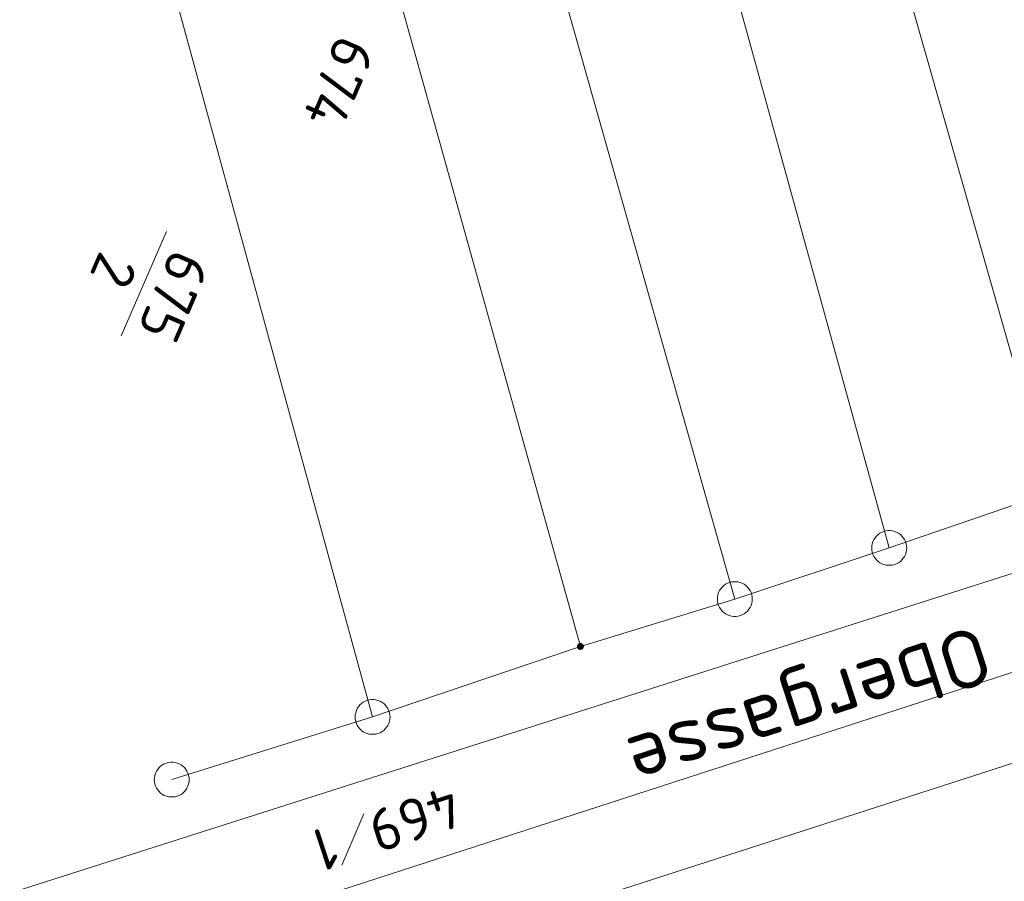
# Model space of a CAD drawing. Header units: metres. Extents: x 3425540 to 3446143, y 5432760 to 5444637.
# Tile 418 of 656: x 3436652 to 3436694, y 5443035 to 5443072. Entities that reach past the tile are written whole.
import ezdxf
from ezdxf.enums import TextEntityAlignment as Align

# ---------------------------------------------------------------- set-up
doc = ezdxf.new("R2010")
doc.units = ezdxf.units.M
for name, color, linetype, lineweight in [('B_Bestand', 9, 'Continuous', 18), ('B_Flurgrenzen', 9, 'Continuous', 18), ('B_Gleisachse', 9, 'Continuous', 25)]:
    doc.layers.add(name, color=color, linetype=linetype, lineweight=lineweight)
doc.styles.get("Standard").update_dxf_attribs({"font": 'isocpeur.ttf'})

msp = doc.modelspace()

# ---------------------------------------------------------------- linework, layer by layer
at = {"layer": 'B_Bestand'}
for points in [[(3436718.835, 5443056.096), (3436643.349, 5443032.016), (3436641.201, 5443030.965), (3436639.681, 5443029.502), (3436638.274, 5443026.865), (3436631.224, 5443009.225), (3436618.92, 5442971.785), (3436607.866, 5442935.137), (3436602.976, 5442917.289)], [(3436719.49, 5443052.192), (3436640.528, 5443026.582), (3436632.28, 5443004.479), (3436624.721, 5442980.616), (3436614.916, 5442949.002), (3436610.694, 5442935.214), (3436606.774, 5442920.573), (3436606.238, 5442916.234), (3436606.238, 5442916.233)]]:
    msp.add_lwpolyline(points, dxfattribs=at)
msp.add_open_spline([(3436658.007, 5443133.562), (3436658.036, 5443132.629), (3436658.065, 5443131.696), (3436658.094, 5443130.762), (3436658.121, 5443129.905), (3436657.535, 5443129.141), (3436657.258, 5443128.329), (3436656.373, 5443125.734), (3436655.59, 5443123.103), (3436654.607, 5443120.541), (3436652.323, 5443114.59), (3436649.604, 5443108.826), (3436647.083, 5443102.976), (3436644.63, 5443097.285), (3436642.141, 5443091.61), (3436639.714, 5443085.908), (3436637.634, 5443081.023), (3436635.726, 5443076.067), (3436633.709, 5443071.156), (3436631.763, 5443066.418), (3436629.916, 5443061.637), (3436627.788, 5443056.977), (3436626.384, 5443053.903), (3436624.952, 5443050.843), (3436623.532, 5443047.777), (3436622.545, 5443045.647), (3436621.55, 5443043.522), (3436620.567, 5443041.39), (3436619.656, 5443039.415), (3436618.977, 5443037.341), (3436618.211, 5443035.306), (3436617.379, 5443033.093), (3436616.686, 5443030.834), (3436615.855, 5443028.615), (3436615.201, 5443026.871), (3436614.276, 5443025.264), (3436613.27, 5443023.672), (3436612.321, 5443022.17), (3436611.211, 5443020.853), (3436609.954, 5443019.584), (3436609.024, 5443018.646), (3436608.08, 5443017.733), (3436606.914, 5443017.151), (3436603.595, 5443015.495), (3436600.255, 5443013.945), (3436596.88, 5443012.437), (3436591.286, 5443009.938), (3436585.603, 5443007.638), (3436580.082, 5443004.984), (3436575.771, 5443002.913), (3436571.469, 5443000.824), (3436567.16, 5442998.749), (3436563.018, 5442996.755), (3436558.871, 5442994.771), (3436554.733, 5442992.77), (3436550.56, 5442990.753), (3436546.417, 5442988.676), (3436542.267, 5442986.611), (3436539.325, 5442985.147), (3436536.401, 5442983.648), (3436533.45, 5442982.201), (3436529.624, 5442980.326), (3436525.798, 5442978.45), (3436521.972, 5442976.574)], degree=3, knots=[0, 0, 0, 0, 0.012603, 0.012603, 0.012603, 0.024177, 0.024177, 0.024177, 0.06119, 0.06119, 0.06119, 0.147159, 0.147159, 0.147159, 0.230799, 0.230799, 0.230799, 0.302456, 0.302456, 0.302456, 0.371585, 0.371585, 0.371585, 0.41719, 0.41719, 0.41719, 0.448871, 0.448871, 0.448871, 0.478223, 0.478223, 0.478223, 0.510137, 0.510137, 0.510137, 0.535233, 0.535233, 0.535233, 0.558915, 0.558915, 0.558915, 0.576433, 0.576433, 0.576433, 0.626309, 0.626309, 0.626309, 0.708988, 0.708988, 0.708988, 0.773537, 0.773537, 0.773537, 0.835581, 0.835581, 0.835581, 0.898136, 0.898136, 0.898136, 0.942489, 0.942489, 0.942489, 1, 1, 1, 1], dxfattribs=at)
at = {"layer": 'B_Flurgrenzen'}
for p, q in [((3436679.567, 5443111.306), (3436695.546, 5443055.056)), ((3436673.233, 5443108.591), (3436689.522, 5443049.525)), ((3436682.897, 5443047.334), (3436666.487, 5443105.303)), ((3436676.271, 5443045.299), (3436661.587, 5443097.919)), ((3436656.376, 5443082.409), (3436667.351, 5443042.274)), ((3436658.501, 5443063.107), (3436656.563, 5443058.627)), ((3436689.522, 5443049.525), (3436696.46, 5443051.924)), ((3436682.897, 5443047.334), (3436689.522, 5443049.525)), ((3436676.271, 5443045.299), (3436682.897, 5443047.334)), ((3436667.351, 5443042.274), (3436676.271, 5443045.299)), ((3436658.73, 5443039.585), (3436667.351, 5443042.274)), ((3436661.692, 5443029.604), (3436698.279, 5443041.414)), ((3436666.982, 5443038.121), (3436666.025, 5443035.91))]:
    msp.add_line(p, q, dxfattribs=at)
for points in [[(3436690.272, 5443049.525), (3436690.266, 5443049.619), (3436690.248, 5443049.708), (3436690.219, 5443049.803), (3436690.178, 5443049.885), (3436690.124, 5443049.962), (3436690.065, 5443050.039), (3436690, 5443050.104), (3436689.924, 5443050.157), (3436689.841, 5443050.204), (3436689.752, 5443050.234), (3436689.664, 5443050.257), (3436689.569, 5443050.269), (3436689.475, 5443050.269), (3436689.38, 5443050.257), (3436689.292, 5443050.234), (3436689.203, 5443050.204), (3436689.12, 5443050.157), (3436689.044, 5443050.104), (3436688.979, 5443050.039), (3436688.92, 5443049.962), (3436688.866, 5443049.885), (3436688.825, 5443049.803), (3436688.796, 5443049.708), (3436688.778, 5443049.619), (3436688.772, 5443049.525), (3436688.778, 5443049.431), (3436688.796, 5443049.342), (3436688.825, 5443049.247), (3436688.866, 5443049.165), (3436688.92, 5443049.088), (3436688.979, 5443049.011), (3436689.044, 5443048.946), (3436689.12, 5443048.893), (3436689.203, 5443048.846), (3436689.292, 5443048.816), (3436689.38, 5443048.793), (3436689.475, 5443048.781), (3436689.569, 5443048.781), (3436689.664, 5443048.793), (3436689.752, 5443048.816), (3436689.841, 5443048.846), (3436689.924, 5443048.893), (3436690, 5443048.946), (3436690.065, 5443049.011), (3436690.124, 5443049.088), (3436690.178, 5443049.165), (3436690.219, 5443049.247), (3436690.248, 5443049.342), (3436690.266, 5443049.431), (3436690.272, 5443049.525)], [(3436683.647, 5443047.334), (3436683.641, 5443047.428), (3436683.623, 5443047.517), (3436683.594, 5443047.612), (3436683.553, 5443047.694), (3436683.499, 5443047.771), (3436683.44, 5443047.848), (3436683.375, 5443047.913), (3436683.299, 5443047.966), (3436683.216, 5443048.013), (3436683.127, 5443048.043), (3436683.039, 5443048.066), (3436682.944, 5443048.078), (3436682.85, 5443048.078), (3436682.755, 5443048.066), (3436682.667, 5443048.043), (3436682.578, 5443048.013), (3436682.495, 5443047.966), (3436682.419, 5443047.913), (3436682.354, 5443047.848), (3436682.295, 5443047.771), (3436682.241, 5443047.694), (3436682.2, 5443047.612), (3436682.171, 5443047.517), (3436682.153, 5443047.428), (3436682.147, 5443047.334), (3436682.153, 5443047.24), (3436682.171, 5443047.151), (3436682.2, 5443047.056), (3436682.241, 5443046.974), (3436682.295, 5443046.897), (3436682.354, 5443046.82), (3436682.419, 5443046.755), (3436682.495, 5443046.702), (3436682.578, 5443046.655), (3436682.667, 5443046.625), (3436682.755, 5443046.602), (3436682.85, 5443046.59), (3436682.944, 5443046.59), (3436683.039, 5443046.602), (3436683.127, 5443046.625), (3436683.216, 5443046.655), (3436683.299, 5443046.702), (3436683.375, 5443046.755), (3436683.44, 5443046.82), (3436683.499, 5443046.897), (3436683.553, 5443046.974), (3436683.594, 5443047.056), (3436683.623, 5443047.151), (3436683.641, 5443047.24), (3436683.647, 5443047.334)], [(3436676.396, 5443045.299), (3436676.395, 5443045.315), (3436676.392, 5443045.33), (3436676.387, 5443045.345), (3436676.38, 5443045.359), (3436676.372, 5443045.373), (3436676.363, 5443045.385), (3436676.351, 5443045.395), (3436676.338, 5443045.404), (3436676.324, 5443045.412), (3436676.309, 5443045.418), (3436676.295, 5443045.422), (3436676.279, 5443045.424), (3436676.263, 5443045.424), (3436676.247, 5443045.422), (3436676.233, 5443045.418), (3436676.218, 5443045.412), (3436676.204, 5443045.404), (3436676.191, 5443045.395), (3436676.179, 5443045.385), (3436676.17, 5443045.373), (3436676.162, 5443045.359), (3436676.155, 5443045.345), (3436676.15, 5443045.33), (3436676.147, 5443045.315), (3436676.146, 5443045.299), (3436676.147, 5443045.283), (3436676.15, 5443045.268), (3436676.155, 5443045.253), (3436676.162, 5443045.239), (3436676.17, 5443045.225), (3436676.179, 5443045.213), (3436676.191, 5443045.203), (3436676.204, 5443045.194), (3436676.218, 5443045.186), (3436676.233, 5443045.18), (3436676.247, 5443045.176), (3436676.263, 5443045.174), (3436676.279, 5443045.174), (3436676.295, 5443045.176), (3436676.309, 5443045.18), (3436676.324, 5443045.186), (3436676.338, 5443045.194), (3436676.351, 5443045.203), (3436676.363, 5443045.213), (3436676.372, 5443045.225), (3436676.38, 5443045.239), (3436676.387, 5443045.253), (3436676.392, 5443045.268), (3436676.395, 5443045.283), (3436676.396, 5443045.299)], [(3436676.371, 5443045.299), (3436676.37, 5443045.313), (3436676.367, 5443045.327), (3436676.363, 5443045.339), (3436676.357, 5443045.352), (3436676.348, 5443045.364), (3436676.338, 5443045.374), (3436676.327, 5443045.383), (3436676.315, 5443045.39), (3436676.302, 5443045.394), (3436676.289, 5443045.397), (3436676.275, 5443045.399), (3436676.26, 5443045.398), (3436676.246, 5443045.396), (3436676.234, 5443045.393), (3436676.221, 5443045.386), (3436676.209, 5443045.378), (3436676.199, 5443045.369), (3436676.189, 5443045.358), (3436676.182, 5443045.346), (3436676.177, 5443045.333), (3436676.173, 5443045.32), (3436676.171, 5443045.306), (3436676.171, 5443045.292), (3436676.173, 5443045.278), (3436676.177, 5443045.265), (3436676.182, 5443045.252), (3436676.189, 5443045.24), (3436676.199, 5443045.229), (3436676.209, 5443045.22), (3436676.221, 5443045.212), (3436676.234, 5443045.205), (3436676.246, 5443045.202), (3436676.26, 5443045.2), (3436676.275, 5443045.199), (3436676.289, 5443045.201), (3436676.302, 5443045.204), (3436676.315, 5443045.208), (3436676.327, 5443045.215), (3436676.338, 5443045.224), (3436676.348, 5443045.234), (3436676.357, 5443045.246), (3436676.363, 5443045.259), (3436676.367, 5443045.271), (3436676.37, 5443045.285), (3436676.371, 5443045.299)], [(3436676.347, 5443045.299), (3436676.346, 5443045.311), (3436676.343, 5443045.323), (3436676.338, 5443045.334), (3436676.332, 5443045.344), (3436676.323, 5443045.354), (3436676.314, 5443045.361), (3436676.303, 5443045.368), (3436676.292, 5443045.372), (3436676.28, 5443045.374), (3436676.268, 5443045.375), (3436676.256, 5443045.373), (3436676.244, 5443045.37), (3436676.234, 5443045.365), (3436676.223, 5443045.358), (3436676.214, 5443045.349), (3436676.207, 5443045.339), (3436676.201, 5443045.329), (3436676.197, 5443045.317), (3436676.195, 5443045.305), (3436676.195, 5443045.293), (3436676.197, 5443045.281), (3436676.201, 5443045.269), (3436676.207, 5443045.259), (3436676.214, 5443045.249), (3436676.223, 5443045.24), (3436676.233, 5443045.233), (3436676.244, 5443045.228), (3436676.256, 5443045.225), (3436676.268, 5443045.223), (3436676.28, 5443045.224), (3436676.292, 5443045.226), (3436676.303, 5443045.23), (3436676.314, 5443045.237), (3436676.323, 5443045.244), (3436676.332, 5443045.254), (3436676.338, 5443045.264), (3436676.343, 5443045.275), (3436676.346, 5443045.287), (3436676.347, 5443045.299)], [(3436676.322, 5443045.299), (3436676.321, 5443045.309), (3436676.318, 5443045.319), (3436676.313, 5443045.328), (3436676.307, 5443045.335), (3436676.3, 5443045.341), (3436676.291, 5443045.346), (3436676.281, 5443045.349), (3436676.271, 5443045.35), (3436676.261, 5443045.349), (3436676.251, 5443045.346), (3436676.242, 5443045.341), (3436676.235, 5443045.335), (3436676.229, 5443045.328), (3436676.224, 5443045.319), (3436676.221, 5443045.309), (3436676.22, 5443045.299), (3436676.221, 5443045.289), (3436676.224, 5443045.279), (3436676.229, 5443045.27), (3436676.235, 5443045.263), (3436676.242, 5443045.257), (3436676.251, 5443045.252), (3436676.261, 5443045.249), (3436676.271, 5443045.248), (3436676.281, 5443045.249), (3436676.291, 5443045.252), (3436676.3, 5443045.257), (3436676.307, 5443045.263), (3436676.313, 5443045.27), (3436676.318, 5443045.279), (3436676.321, 5443045.289), (3436676.322, 5443045.299)], [(3436676.298, 5443045.299), (3436676.297, 5443045.306), (3436676.294, 5443045.313), (3436676.289, 5443045.319), (3436676.283, 5443045.323), (3436676.276, 5443045.325), (3436676.269, 5443045.326), (3436676.262, 5443045.324), (3436676.255, 5443045.321), (3436676.25, 5443045.316), (3436676.246, 5443045.31), (3436676.244, 5443045.303), (3436676.244, 5443045.295), (3436676.246, 5443045.288), (3436676.25, 5443045.282), (3436676.255, 5443045.277), (3436676.262, 5443045.274), (3436676.269, 5443045.272), (3436676.276, 5443045.273), (3436676.283, 5443045.275), (3436676.289, 5443045.279), (3436676.294, 5443045.285), (3436676.297, 5443045.292), (3436676.298, 5443045.299)], [(3436668.101, 5443042.274), (3436668.095, 5443042.368), (3436668.077, 5443042.457), (3436668.048, 5443042.552), (3436668.007, 5443042.634), (3436667.953, 5443042.711), (3436667.894, 5443042.788), (3436667.829, 5443042.853), (3436667.753, 5443042.906), (3436667.67, 5443042.953), (3436667.581, 5443042.983), (3436667.493, 5443043.006), (3436667.398, 5443043.018), (3436667.304, 5443043.018), (3436667.209, 5443043.006), (3436667.121, 5443042.983), (3436667.032, 5443042.953), (3436666.949, 5443042.906), (3436666.873, 5443042.853), (3436666.808, 5443042.788), (3436666.749, 5443042.711), (3436666.695, 5443042.634), (3436666.654, 5443042.552), (3436666.625, 5443042.457), (3436666.607, 5443042.368), (3436666.601, 5443042.274), (3436666.607, 5443042.18), (3436666.625, 5443042.091), (3436666.654, 5443041.996), (3436666.695, 5443041.914), (3436666.749, 5443041.837), (3436666.808, 5443041.76), (3436666.873, 5443041.695), (3436666.949, 5443041.642), (3436667.032, 5443041.595), (3436667.121, 5443041.565), (3436667.209, 5443041.542), (3436667.304, 5443041.53), (3436667.398, 5443041.53), (3436667.493, 5443041.542), (3436667.581, 5443041.565), (3436667.67, 5443041.595), (3436667.753, 5443041.642), (3436667.829, 5443041.695), (3436667.894, 5443041.76), (3436667.953, 5443041.837), (3436668.007, 5443041.914), (3436668.048, 5443041.996), (3436668.077, 5443042.091), (3436668.095, 5443042.18), (3436668.101, 5443042.274)], [(3436659.48, 5443039.585), (3436659.474, 5443039.679), (3436659.456, 5443039.768), (3436659.427, 5443039.863), (3436659.386, 5443039.945), (3436659.332, 5443040.022), (3436659.273, 5443040.099), (3436659.208, 5443040.164), (3436659.132, 5443040.217), (3436659.049, 5443040.264), (3436658.96, 5443040.294), (3436658.872, 5443040.317), (3436658.777, 5443040.329), (3436658.683, 5443040.329), (3436658.588, 5443040.317), (3436658.5, 5443040.294), (3436658.411, 5443040.264), (3436658.328, 5443040.217), (3436658.252, 5443040.164), (3436658.187, 5443040.099), (3436658.128, 5443040.022), (3436658.074, 5443039.945), (3436658.033, 5443039.863), (3436658.004, 5443039.768), (3436657.986, 5443039.679), (3436657.98, 5443039.585), (3436657.986, 5443039.491), (3436658.004, 5443039.402), (3436658.033, 5443039.307), (3436658.074, 5443039.225), (3436658.128, 5443039.148), (3436658.187, 5443039.071), (3436658.252, 5443039.006), (3436658.328, 5443038.953), (3436658.411, 5443038.906), (3436658.5, 5443038.876), (3436658.588, 5443038.853), (3436658.683, 5443038.841), (3436658.777, 5443038.841), (3436658.872, 5443038.853), (3436658.96, 5443038.876), (3436659.049, 5443038.906), (3436659.132, 5443038.953), (3436659.208, 5443039.006), (3436659.273, 5443039.071), (3436659.332, 5443039.148), (3436659.386, 5443039.225), (3436659.427, 5443039.307), (3436659.456, 5443039.402), (3436659.474, 5443039.491), (3436659.48, 5443039.585)]]:
    msp.add_lwpolyline(points, dxfattribs=at)
at = {"layer": 'B_Gleisachse'}
for centre, radius, start, end in [((3438662.718, 5442286.579), 2167.231, 157.61265, 166.669756), ((3438662.497, 5442286.641), 2163.002, 157.612908, 166.669011)]:
    msp.add_arc(centre, radius, start, end, dxfattribs=at)

# ---------------------------------------------------------------- texts
at = {"layer": 'B_Bestand', "linetype": 'Continuous'}
msp.add_text('Obergasse', height=2.5, rotation=198.0448, dxfattribs=at).set_placement((3436685.988, 5443042.928), align=Align.MIDDLE)
at = {"layer": 'B_Flurgrenzen'}
msp.add_text('674', height=1.8, rotation=246.6, dxfattribs=at).set_placement((3436665.919, 5443069.485), align=Align.MIDDLE)
msp.add_text('2', height=1.8, rotation=246.6, dxfattribs=at).set_placement((3436657.073, 5443061.066), align=Align.TOP_CENTER)
msp.add_text('675', height=1.8, rotation=246.6, dxfattribs=at).set_placement((3436657.991, 5443060.67), align=Align.CENTER)
msp.add_text('469', height=1.8, rotation=198.2423, dxfattribs=at).set_placement((3436667.265, 5443037.267), align=Align.MIDDLE_RIGHT)
msp.add_text('1', height=1.8, rotation=198.2423, dxfattribs=at).set_placement((3436665.745, 5443036.766), align=Align.MIDDLE_LEFT)

doc.saveas('drawing.dxf')
